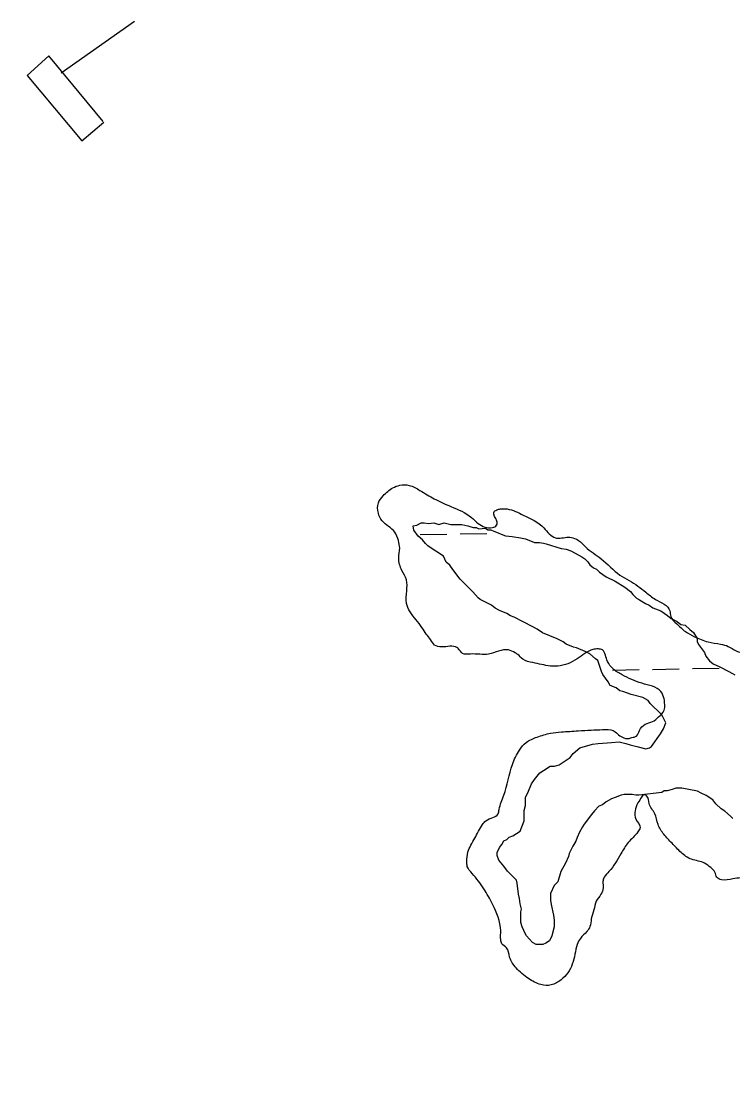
# Model space of a CAD drawing. Extents: x 3887375 to 3925618, y 296674 to 322633.
# Drawn here: x 3915774 to 3916628, y 315628 to 316906 of the extents above; entities that cross this region are included whole.
import ezdxf

# ---------------------------------------------------------------- set-up
doc = ezdxf.new("R2010")
doc.units = 0
for name, color, linetype in [('V-CHAN-DOCK', 7, 'Continuous'), ('V-RIVR-EDGE', 7, 'Continuous'), ('V-WETL-SWMP', 7, 'Continuous')]:
    doc.layers.add(name, color=color, linetype=linetype)

msp = doc.modelspace()

# ---------------------------------------------------------------- linework, layer by layer
at = {"layer": 'V-CHAN-DOCK'}
for points in [[(3915821.9, 316843.7), (3915909.9, 316905.5)], [(3915872, 316785.1), (3915806.8, 316864.2), (3915781.1, 316840.4), (3915846.4, 316762.1), (3915872.9, 316784.5)]]:
    msp.add_lwpolyline(points, dxfattribs=at)
at = {"layer": 'V-RIVR-EDGE'}
msp.add_spline([(3915773.9, 314200.8), (3915798, 314198.9), (3915810.3, 314201.5), (3915821.1, 314205.7), (3915836.5, 314212.6), (3915846.5, 314224.1), (3915854.6, 314238.6), (3915855.7, 314247.1), (3915855.8, 314271.6), (3915858.9, 314290.8), (3915864.7, 314305.8), (3915872.4, 314320.7), (3915873.2, 314326.5), (3915873.6, 314349.9), (3915877.1, 314366.8), (3915883.7, 314388.3), (3915888.4, 314401.7), (3915897.7, 314438.5), (3915900.8, 314454.2), (3915900, 314461.9), (3915897, 314468.1), (3915883.2, 314476.5), (3915876.3, 314487.7), (3915876.7, 314498), (3915878.2, 314503), (3915887.1, 314511.8), (3915898.6, 314524.9), (3915914.8, 314555.1), (3915924.1, 314567.8), (3915935.6, 314575.8), (3915946, 314580.4), (3915956.7, 314583.8), (3915961.7, 314588.8), (3915962.1, 314594.2), (3915962.2, 314608), (3915962.2, 314622.2), (3915961.1, 314628.7), (3915956.1, 314641.4), (3915956.1, 314651.4), (3915957.7, 314662.9), (3915965.8, 314673.2), (3915980.8, 314683.9), (3915987.3, 314698.9), (3915990.1, 314710.4), (3915990.1, 314720.8), (3915980.9, 314736.5), (3915981.7, 314744.2), (3915990.9, 314753), (3915995.2, 314754.9), (3916006.3, 314755.6), (3916017, 314755.6), (3916023.6, 314761.7), (3916028.6, 314777.8), (3916035.9, 314787.8), (3916040.5, 314792.4), (3916052.8, 314798.9), (3916062.8, 314803.1), (3916073.6, 314806.9), (3916079, 314811.5), (3916079.4, 314815.7), (3916079.8, 314819.9), (3916074.8, 314825.7), (3916075.6, 314831.1), (3916077.5, 314833.8), (3916087.5, 314839.1), (3916096, 314852.5), (3916111.3, 314867.5), (3916125.6, 314880.1), (3916141.7, 314894.6), (3916147.9, 314904.6), (3916151.4, 314919.6), (3916152.2, 314935.3), (3916157.2, 314945.6), (3916166.1, 314957.5), (3916179.5, 314969.8), (3916203, 314983.9), (3916228.7, 315004.6), (3916244.5, 315014.1), (3916276.8, 315041.7), (3916290.7, 315052), (3916311.8, 315065.8), (3916336.4, 315078), (3916367.5, 315094.8), (3916386, 315109.7), (3916402.2, 315128.1), (3916412.5, 315136.9), (3916423.3, 315143), (3916437.5, 315147.2), (3916467.1, 315155.6), (3916499, 315170.9), (3916514.4, 315183.5), (3916532, 315193.4), (3916544.3, 315197.6), (3916558.1, 315197.2), (3916570.4, 315199.1), (3916596.2, 315208.6), (3916616.9, 315224.7), (3916646.9, 315246.9), (3916663.4, 315252.6), (3916685, 315260.2), (3916692.7, 315266.7), (3916706.5, 315281.6), (3916727.7, 315307.3), (3916747.7, 315327.6), (3916768.5, 315342.9), (3916828.8, 315378.4), (3916841.5, 315384.6), (3916850.3, 315384.9), (3916859.9, 315385.3), (3916873.7, 315379.1), (3916892.1, 315371.4), (3916899.4, 315371.7), (3916918.2, 315375.5), (3916927.5, 315384), (3916935.9, 315389.7), (3916941.3, 315396.2), (3916942.1, 315405.4), (3916946.7, 315411.2), (3916957.1, 315415.4), (3916970.5, 315419.9), (3916980.1, 315419.5), (3916989.7, 315414.9), (3916995.5, 315412.2), (3917004.7, 315412.2), (3917005.1, 315413.3), (3917005.4, 315417.5), (3917000.5, 315424.1), (3916997.4, 315436.8), (3916998.2, 315444), (3917007.1, 315451.7), (3917021.3, 315455.9), (3917032.8, 315456.2), (3917043.2, 315453.5), (3917046.6, 315447), (3917048.9, 315444.3), (3917054.6, 315440.1), (3917069.2, 315437.7), (3917075.4, 315437.7), (3917076.9, 315439.2), (3917073.5, 315445.4), (3917067, 315460.4), (3917061.2, 315476.1), (3917057.8, 315495.3), (3917052.9, 315521.8), (3917048, 315541), (3917039.2, 315566.4), (3917037.3, 315580.6), (3917035.8, 315584.8), (3917033.5, 315586), (3917021.6, 315581), (3917015.1, 315581.8), (3917006.6, 315586.8), (3916996.3, 315597.6), (3916987.9, 315602.2), (3916977.1, 315608.4), (3916961, 315621.5), (3916954.2, 315628.4), (3916950.3, 315634.5), (3916947.3, 315637.2), (3916933.1, 315642.6), (3916928.9, 315648.4), (3916928.1, 315656.8), (3916923.5, 315662.6), (3916921.6, 315666.1), (3916916.3, 315669.9), (3916906.7, 315670.7), (3916903.6, 315673.8), (3916901.3, 315678.8), (3916895.6, 315686.1), (3916891.4, 315688.4), (3916887.5, 315689.6), (3916875.2, 315685.8), (3916863.7, 315682.3), (3916852.2, 315683.5), (3916843, 315689.7), (3916835, 315699.7), (3916827.3, 315705.8), (3916817, 315712), (3916805.5, 315717.8), (3916779.8, 315734.7), (3916760.6, 315744.8), (3916746.4, 315750.2), (3916736.5, 315762.1), (3916729.2, 315772.1), (3916729.2, 315782.5), (3916722.3, 315789.8), (3916703.6, 315805.2), (3916698.6, 315812.5), (3916689.4, 315821.3), (3916672.2, 315828.3), (3916666.4, 315835.2), (3916665.3, 315844), (3916666.1, 315862.5), (3916661.1, 315869.8), (3916653.5, 315875.9), (3916647.7, 315877.1), (3916627.8, 315876.4), (3916614.3, 315875.2), (3916608.6, 315878.3), (3916606.3, 315884.5), (3916601.3, 315889.9), (3916594, 315895.3), (3916578.3, 315899.9), (3916565.7, 315908), (3916554.9, 315919.1), (3916545, 315929.9), (3916538.1, 315941.8), (3916534.3, 315954.5), (3916527.4, 315966.8), (3916524.4, 315976), (3916519.8, 315976.8), (3916518.2, 315974.5), (3916514, 315967.6), (3916510.5, 315958), (3916511.6, 315948), (3916516.6, 315937.7), (3916513.9, 315932.7), (3916502.4, 315920), (3916493.5, 315906.6), (3916479.2, 315885.2), (3916473.5, 315878.3), (3916471.9, 315873.3), (3916472.3, 315865.6), (3916469.6, 315857.9), (3916463.8, 315849.5), (3916461.1, 315839.2), (3916458, 315828.4), (3916456.4, 315819.2), (3916452.6, 315813.1), (3916444.9, 315805), (3916441, 315797.8), (3916438.3, 315785.9), (3916429.8, 315763.6), (3916421.7, 315755.2), (3916409.8, 315749.1), (3916397.5, 315749.5), (3916382.6, 315756.8), (3916367.7, 315769.5), (3916360, 315782.6), (3916356.2, 315793.7), (3916350.8, 315798.4), (3916349.3, 315803.4), (3916349.3, 315814.1), (3916339.4, 315846), (3916329.1, 315864.4), (3916315, 315882.9), (3916309.2, 315891.4), (3916308.5, 315897.1), (3916310, 315908.6), (3916318.1, 315925.1), (3916327.4, 315941.6), (3916331.6, 315946.2), (3916346.2, 315954.6), (3916347.4, 315959.6), (3916353.2, 315976.8), (3916363.3, 316013.7), (3916371.8, 316030.9), (3916379.8, 316040.1), (3916392.9, 316046.6), (3916409, 316051.2), (3916422.1, 316052.7), (3916442.4, 316054.1), (3916457.8, 316054.9), (3916471.6, 316055.6), (3916484.3, 316054.4), (3916489.3, 316050.6), (3916502.3, 316044.8), (3916506.5, 316045.9), (3916512.3, 316047.8), (3916515.7, 316054.3), (3916522.7, 316062), (3916531.5, 316065.1), (3916538.8, 316070.8), (3916545.4, 316078.8), (3916546.1, 316085.7), (3916545.4, 316092.3), (3916541.6, 316101.1), (3916518.6, 316111.1), (3916495.2, 316121.2), (3916484.1, 316128.5), (3916477.6, 316137.3), (3916474.9, 316145), (3916471.5, 316151.2), (3916466.5, 316152.3), (3916459.9, 316151.6), (3916441.1, 316140.5), (3916417.7, 316131.7), (3916408.9, 316131.8), (3916387.8, 316136), (3916375.9, 316139.9), (3916369.7, 316145.7), (3916366.7, 316147.6), (3916358.6, 316151.1), (3916334.8, 316146.1), (3916312.9, 316146.2), (3916303.3, 316147), (3916300.3, 316150.4), (3916296.8, 316153.9), (3916278.4, 316154.7), (3916270, 316157), (3916265, 316163.6), (3916260, 316170.1), (3916254.7, 316178.2), (3916240.5, 316197), (3916236.3, 316207), (3916236.4, 316222), (3916236, 316235.4), (3916230.7, 316246.6), (3916226.9, 316261.2), (3916228, 316273.4), (3916226.5, 316282.3), (3916222, 316292.6), (3916207, 316306.1), (3916202.4, 316315.3), (3916202.5, 316327.6), (3916208.2, 316336.1), (3916219.8, 316345.6), (3916228.2, 316348.7), (3916239.4, 316348.6), (3916252.4, 316342.5), (3916269.6, 316332.4), (3916289.6, 316323.2), (3916314.1, 316310.1), (3916322.2, 316302.8), (3916339.4, 316298.1), (3916344.4, 316300.8), (3916344.8, 316305.8), (3916341, 316316.2), (3916344.5, 316319.2), (3916349.1, 316320.4), (3916357.1, 316320.3), (3916376.3, 316313), (3916401.2, 316297.6), (3916415, 316285.6), (3916420.7, 316285.2), (3916428.8, 316286.4), (3916442.6, 316282.5), (3916451, 316274.8), (3916469.8, 316260.6), (3916492.4, 316240.9), (3916503.5, 316234.4), (3916523.4, 316220.5), (3916534.9, 316211.7), (3916552.2, 316198.2), (3916553.3, 316191.3), (3916560.6, 316182.4), (3916570.9, 316173.2), (3916582, 316167), (3916598.1, 316160.8), (3916613.1, 316158.1), (3916622.3, 316155.4), (3916631.9, 316150), (3916637.6, 316148.5), (3916643.8, 316154.6), (3916646.5, 316158.4), (3916657.2, 316158.8), (3916668.4, 316157.6), (3916680.3, 316152.2), (3916694.8, 316143.3), (3916722, 316119.8), (3916743.1, 316099.8), (3916758.4, 316089.8), (3916774.1, 316074.4), (3916785.6, 316058.3), (3916785.6, 316054.1), (3916795.9, 316044.8), (3916800.1, 316044.8), (3916806.7, 316044.8), (3916813.2, 316040.6), (3916817.7, 316028.7), (3916820.8, 316015.6), (3916824.6, 316007.1), (3916836.5, 315999.8), (3916846.1, 315997.1), (3916857.2, 315997.1), (3916865.2, 315991.7), (3916875.2, 315972.5), (3916901.6, 315937.5), (3916916.9, 315916.7), (3916934.9, 315899.4), (3916943.3, 315889.4), (3916953.2, 315867.5), (3916963.6, 315859), (3916978.5, 315847.5), (3916980, 315840.9), (3916987.3, 315831), (3916995.7, 315826.7), (3917008.7, 315814.8)], degree=3, dxfattribs=at)
at = {"layer": 'V-WETL-SWMP'}
for p, q in [((3916252.6, 316289.6), (3916284.6, 316290.1)), ((3916300.6, 316290.4), (3916332.6, 316291)), ((3916483.4, 316127), (3916515.4, 316127.6)), ((3916531.4, 316127.8), (3916563.4, 316128.4)), ((3916579.4, 316128.7), (3916611.4, 316129.2))]:
    msp.add_line(p, q, dxfattribs=at)
for points in [[(3916345.2, 315904.3), (3916345.2, 315907.9), (3916347.9, 315914.1), (3916350.5, 315917.6), (3916353.2, 315922.1), (3916356.8, 315923.8), (3916359.5, 315926.5), (3916363.9, 315928.2), (3916372.8, 315933.5), (3916377.3, 315946), (3916377.3, 315958.4), (3916379.1, 315964.6), (3916379.1, 315974.4), (3916381.8, 315979.7), (3916386.3, 315990.4), (3916389.9, 315995.7), (3916396.1, 316003.7), (3916400.6, 316006.3), (3916408.6, 316011.6), (3916413.9, 316011.6), (3916419.3, 316013.4), (3916432.6, 316022.2), (3916436.2, 316026.7), (3916444.2, 316033.8), (3916459.3, 316038.2), (3916466.4, 316039), (3916482.4, 316039.9), (3916491.3, 316040.7), (3916499.3, 316038.9), (3916504.6, 316037.1), (3916512.6, 316035.3), (3916523.3, 316032.6), (3916527.7, 316033.5), (3916530.4, 316035.3), (3916541.1, 316050.4), (3916544.7, 316056.6), (3916547.4, 316063.7), (3916543.8, 316070.8), (3916542.1, 316073.5), (3916528.8, 316086.8), (3916526.1, 316090.4), (3916519.9, 316094), (3916505.7, 316097.6), (3916495.9, 316101.1), (3916492.4, 316102), (3916487.9, 316105.6), (3916480.8, 316108.3), (3916478.2, 316112.7), (3916472, 316121.7), (3916470.2, 316125.2), (3916465.8, 316138.6), (3916463.2, 316140.3), (3916456.1, 316146.6), (3916450.8, 316149.3), (3916440.1, 316153.7), (3916436.5, 316154.6), (3916427.7, 316158.2), (3916424.1, 316160.9), (3916417, 316164.5), (3916399.3, 316171.6), (3916393.1, 316176.1), (3916387.7, 316178.8), (3916376.2, 316185), (3916365.6, 316190.4), (3916361.1, 316192.2), (3916356.7, 316194.9), (3916347.8, 316198.4), (3916342.5, 316201.1), (3916338.1, 316204.7), (3916331, 316208.3), (3916324.7, 316211.8), (3916322.1, 316213.6), (3916315.9, 316220.7), (3916300.8, 316235.9), (3916292, 316247.5), (3916288.4, 316252.8), (3916284, 316256.4), (3916280.5, 316263.5), (3916271.6, 316269.8), (3916267.2, 316272.4), (3916261.8, 316276), (3916259.2, 316278.7), (3916255.6, 316283.1), (3916250.3, 316287.6), (3916245, 316294.7), (3916244.1, 316300), (3916248.6, 316300.9), (3916253.9, 316303.6), (3916257.5, 316303.6), (3916262.8, 316302.7), (3916269, 316303.5), (3916275.2, 316301.7), (3916281.5, 316303.5), (3916289.5, 316301.7), (3916302.8, 316301.7), (3916309.9, 316299.9), (3916316.1, 316298.1), (3916319.7, 316298), (3916323.2, 316296.3), (3916331.2, 316297.1), (3916333.9, 316295.3)], [(3916333.9, 316295.3), (3916337.4, 316295.3), (3916341, 316293.5), (3916346.3, 316291.7), (3916349.9, 316290), (3916355.2, 316288.2), (3916363.2, 316287.3), (3916372.9, 316285.5), (3916379.2, 316284.5), (3916389.8, 316280.1), (3916396, 316280.1), (3916400.5, 316279.2), (3916404, 316278.3), (3916421.8, 316272.9), (3916428, 316272), (3916433.3, 316270.2), (3916443.1, 316264.8), (3916446.6, 316263), (3916450.2, 316260.3), (3916453.7, 316256.8), (3916456.4, 316253.2), (3916460.8, 316249.6), (3916464.4, 316247.9), (3916467.9, 316244.3), (3916475.9, 316238.9), (3916486.5, 316233.6), (3916498.1, 316226.4), (3916505.2, 316221.1), (3916507.8, 316217.5), (3916512.3, 316213.1), (3916515.8, 316211.3), (3916522.9, 316206.8), (3916527.3, 316205), (3916531.8, 316201.5), (3916541.5, 316197.9), (3916549.5, 316192.5), (3916553.9, 316189), (3916561, 316185.4), (3916565.5, 316181.8), (3916570.8, 316180.9), (3916576.1, 316175.6), (3916580.6, 316172), (3916585, 316164.9), (3916585, 316161.3), (3916586.7, 316157.8), (3916593.8, 316148), (3916595.6, 316143.5), (3916600, 316138.2), (3916604.4, 316134.6), (3916612.4, 316131), (3916622.2, 316125.7), (3916627.5, 316123), (3916630.2, 316121.2)], [(3916627.9, 315948.8), (3916625.2, 315951.5), (3916618.1, 315957.7), (3916613.7, 315960.4), (3916607.5, 315966.6), (3916604, 315971.1), (3916596, 315976.4), (3916589.8, 315979.1), (3916585.3, 315981.8), (3916566.7, 315985.4), (3916559.6, 315985.4), (3916555.1, 315983.7), (3916548.9, 315981.9), (3916545.3, 315981.9), (3916542.7, 315980.2), (3916515.1, 315976.7), (3916511.6, 315976.7), (3916507.1, 315977.6), (3916497.3, 315977.6), (3916493.8, 315976.7), (3916486.7, 315974.1), (3916482.2, 315972.3), (3916476, 315968.8), (3916471.5, 315965.3), (3916467.1, 315963.5), (3916461.7, 315958.2), (3916458.2, 315953.7), (3916449.3, 315942.2), (3916447.5, 315938.7), (3916443.9, 315932.5), (3916441.2, 315926.2), (3916439.4, 315921.8), (3916435.9, 315915.6), (3916431.4, 315906.7), (3916430.5, 315903.2), (3916426.9, 315895.2), (3916421.5, 315885.4), (3916418, 315873), (3916413.5, 315868.6), (3916409, 315858.8), (3916409, 315850.8), (3916409.9, 315845.5), (3916412.5, 315833), (3916413.4, 315826.8), (3916413.4, 315818.8), (3916410.7, 315808.1), (3916408, 315801.9), (3916403.5, 315799.3), (3916400, 315797.5), (3916392, 315797.5), (3916387.5, 315800.2), (3916380.4, 315808.2), (3916378.7, 315810.9), (3916376.9, 315814.5), (3916375.1, 315818.9), (3916373.4, 315824.2), (3916373.4, 315836.7), (3916374.3, 315840.2), (3916372.6, 315846.5), (3916371.7, 315852.7), (3916370.8, 315858), (3916369.1, 315871.4), (3916368.2, 315874.9), (3916357.6, 315885.6), (3916353.1, 315891.8), (3916346.9, 315899), (3916345.2, 315904.3)]]:
    msp.add_lwpolyline(points, dxfattribs=at)

doc.saveas('drawing.dxf')
